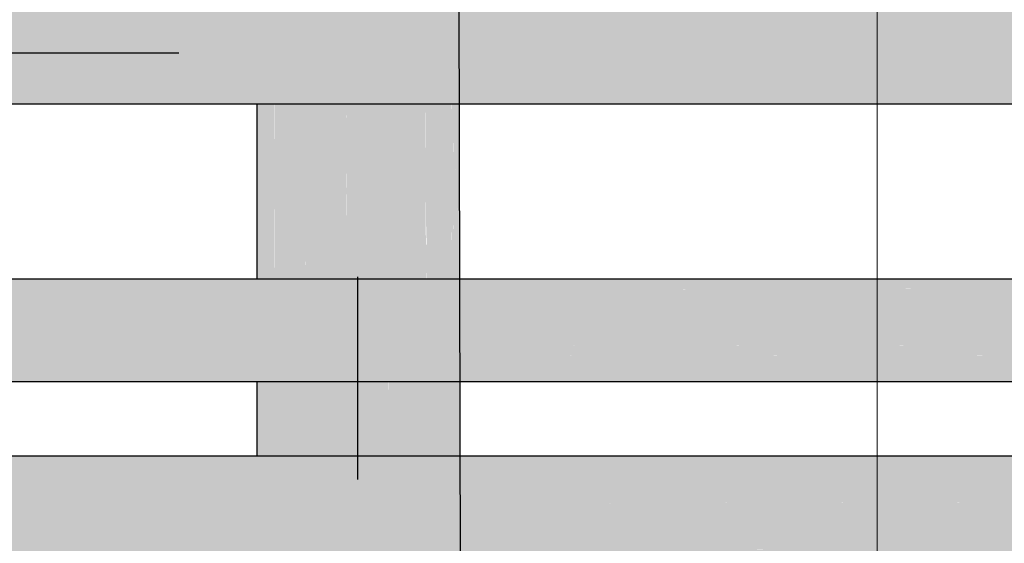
# Model space of a CAD drawing. Header units: millimetres. Extents: x 321 to 585, y -277 to 9.
# Tile 401 of 656: x 511.32 to 513.26, y -200.01 to -198.98. Entities that reach past the tile are written whole.
import ezdxf

# ---------------------------------------------------------------- set-up
doc = ezdxf.new("R2010")
doc.units = ezdxf.units.MM
doc.header["$MEASUREMENT"] = 0
for name, color, linetype, lineweight in [('CV-Condutos', 1, 'Continuous', 25), ('CV-Sentido conduto', 9, 'Continuous', 30), ('IFC-Laje-Contorno', 134, 'Continuous', 5), ('IFC-Viga-Contorno', 66, 'Continuous', 5), ('TQ-Condutos', 3, 'Continuous', 25), ('TQ-Sentido conduto', 9, 'Continuous', 30)]:
    doc.layers.add(name, color=color, linetype=linetype, lineweight=lineweight)

msp = doc.modelspace()

# ---------------------------------------------------------------- hatches: boundary and pattern name
at = {"layer": 'CV-Condutos', "linetype": 'Continuous'}
for points in [[(518.7804, -199.1431), (518.7804, -199.1431), (518.7804, -199.1302), (517.3051, -199.1418), (518.7804, -199.1302), (518.7804, -199.1301), (517.3051, -199.1404), (518.7804, -199.1301), (517.305, -199.1304), (518.7804, -199.1301), (517.305, -199.1301), (518.7804, -199.13), (518.7804, -199.1022), (517.3049, -199.1272), (518.7804, -199.1021), (518.7804, -199.1019), (517.3049, -199.1243), (518.7804, -199.1019), (517.3046, -199.1027), (518.7804, -199.1018), (518.7804, -199.1018), (518.7804, -199.0638), (518.7804, -199.0637), (517.3045, -199.0979), (517.3046, -199.1018), (517.3045, -199.0979), (518.7804, -199.0637), (518.7804, -199.0633), (517.3045, -199.094), (518.7804, -199.0633), (517.304, -199.0645), (518.7804, -199.0633), (518.7804, -199.0633), (518.7804, -199.0217), (518.7804, -199.0216), (517.3039, -199.059), (517.304, -199.0633), (517.3039, -199.059), (518.7804, -199.0216), (518.7804, -199.0212), (517.3039, -199.0548), (518.7804, -199.0212), (517.3034, -199.0224), (518.7804, -199.0212), (518.7804, -199.0211), (518.7804, -198.9831), (518.7804, -198.9831), (517.3033, -199.0172), (517.3034, -199.0212), (517.3033, -199.0172), (518.7804, -198.9831), (518.7804, -198.9827), (517.3033, -199.0134), (518.7804, -198.9827), (517.3029, -198.9838), (518.7804, -198.9826), (517.3028, -198.9826), (518.7804, -198.9826), (518.7804, -198.9548), (517.3028, -198.9798), (518.7804, -198.9547), (518.7804, -198.9544), (517.3028, -198.977), (518.7804, -198.9544), (517.3024, -198.9553), (518.7804, -198.9544), (517.3024, -198.9544), (518.7804, -198.9544), (518.7929, -198.9463), (518.7929, -198.9415), (518.7804, -198.9416), (517.3024, -198.9531), (518.7804, -198.9415), (518.7804, -198.9414), (517.3024, -198.9518), (518.7804, -198.9414), (517.3022, -198.9418), (518.7804, -198.9414), (517.3022, -198.9414), (517.1375, -198.9414), (517.1355, -198.9414), (512.1866, -198.9429), (517.1375, -198.9414), (512.1866, -198.9414), (511.7875, -198.9414), (511.7875, -198.9417), (511.7875, -198.943), (511.7875, -198.9432), (512.1866, -198.9431), (517.1355, -198.9418), (517.1375, -198.9418), (517.1355, -198.9418), (512.1866, -198.9431), (511.7875, -198.9432), (511.7875, -198.943), (511.7875, -198.9417), (511.7875, -198.9414), (507.3986, -198.9414), (507.3986, -198.9443), (511.7875, -198.9482), (511.7875, -198.9491), (512.1866, -198.9486), (517.1353, -198.953), (517.1374, -198.953), (517.1353, -198.953), (512.1866, -198.9537), (517.1374, -198.953), (512.1866, -198.9486), (511.7875, -198.9491), (511.7875, -198.9538), (511.7875, -198.9491), (511.7875, -198.9482), (507.3986, -198.9443), (507.3986, -198.9544), (511.7875, -198.9544), (507.3986, -198.9544), (507.3986, -198.9607), (511.7875, -198.955), (512.1866, -198.9544), (517.1352, -198.9544), (517.1374, -198.9544), (517.1352, -198.9544), (512.1866, -198.9576), (517.1374, -198.9544), (512.1866, -198.9544), (511.7875, -198.955), (507.3986, -198.9607), (511.7875, -198.9579), (511.7875, -198.9583), (512.1866, -198.9581), (517.1352, -198.9554), (517.1374, -198.9554), (517.1352, -198.9554), (512.1866, -198.9581), (511.7875, -198.9583), (511.7875, -198.9579), (507.3986, -198.9607), (511.7875, -198.9692), (511.7875, -198.971), (512.1866, -198.9699), (517.1347, -198.9794), (517.1371, -198.9794), (517.1347, -198.9794), (512.1867, -198.9811), (517.1371, -198.9794), (512.1866, -198.9699), (511.7875, -198.971), (511.7875, -198.9812), (511.7875, -198.971), (511.7875, -198.9692), (507.3986, -198.9607), (507.3986, -198.9826), (511.7875, -198.9826), (511.7875, -198.9834), (512.1867, -198.9826), (517.1346, -198.9826), (517.1371, -198.9826), (517.1346, -198.9826), (512.1867, -198.987), (517.1371, -198.9826), (512.1867, -198.9826), (511.7875, -198.9834), (511.7875, -198.9874), (511.7875, -198.9879), (512.1867, -198.9876), (517.1346, -198.9839), (517.1371, -198.9839), (517.1346, -198.9839), (512.1867, -198.9876), (511.7875, -198.9879), (511.7875, -198.9874), (511.7875, -198.9834), (511.7875, -198.9826), (507.3986, -198.9826), (507.3986, -198.9912), (511.7875, -199.0028), (511.7875, -199.0052), (512.1867, -199.0038), (517.1339, -199.0168), (517.1368, -199.0168), (517.1339, -199.0168), (512.1868, -199.019), (517.1368, -199.0168), (512.1867, -199.0038), (511.7875, -199.0052), (511.7875, -199.0192), (511.7875, -199.0052), (511.7875, -199.0028), (507.3986, -198.9912), (507.3986, -199.0212), (511.7875, -199.0212), (507.3986, -199.0212), (507.3986, -199.0306), (511.7875, -199.0219), (512.1868, -199.0212), (517.1338, -199.0212), (517.1368, -199.0212), (517.1338, -199.0212), (512.1868, -199.0259), (517.1368, -199.0212), (512.1868, -199.0212), (511.7875, -199.0219), (507.3986, -199.0306), (511.7875, -199.0263), (511.7875, -199.0269), (512.1868, -199.0266), (517.1337, -199.0225), (517.1368, -199.0225), (517.1337, -199.0225), (512.1868, -199.0266), (511.7875, -199.0269), (511.7875, -199.0263), (507.3986, -199.0306), (511.7875, -199.0432), (511.7875, -199.0459), (512.1868, -199.0443), (517.1329, -199.0585), (517.1364, -199.0585), (517.1329, -199.0585), (512.1868, -199.061), (517.1364, -199.0585), (512.1868, -199.0443), (511.7875, -199.0459), (511.7875, -199.0612), (511.7875, -199.0459), (511.7875, -199.0432), (507.3986, -199.0306), (507.3986, -199.0633), (511.7875, -199.0633), (511.7875, -199.064), (512.1868, -199.0633), (517.1328, -199.0633), (517.1364, -199.0633), (517.1328, -199.0633), (512.1869, -199.0677), (517.1364, -199.0633), (512.1868, -199.0633), (511.7875, -199.064), (511.7875, -199.068), (511.7875, -199.0686), (512.1869, -199.0683), (517.1328, -199.0646), (517.1364, -199.0646), (517.1328, -199.0646), (512.1869, -199.0683), (511.7875, -199.0686), (511.7875, -199.068), (511.7875, -199.064), (511.7875, -199.0633), (507.3986, -199.0633), (507.3986, -199.0719), (511.7875, -199.0834), (511.7875, -199.0859), (512.1869, -199.0845), (517.1321, -199.0975), (517.1361, -199.0975), (517.1321, -199.0975), (512.1869, -199.0997), (517.1361, -199.0975), (512.1869, -199.0845), (511.7875, -199.0859), (511.7875, -199.0999), (511.7875, -199.0859), (511.7875, -199.0834), (507.3986, -199.0719), (507.3986, -199.1018), (511.7875, -199.1018), (511.7875, -199.1024), (512.1869, -199.1018), (517.132, -199.1018), (517.1361, -199.1018), (517.132, -199.1018), (512.1869, -199.105), (517.1361, -199.1018), (512.1869, -199.1018), (511.7875, -199.1024), (511.7875, -199.1053), (511.7875, -199.1057), (512.1869, -199.1055), (517.132, -199.1028), (517.136, -199.1028), (517.132, -199.1028), (512.1869, -199.1055), (511.7875, -199.1057), (511.7875, -199.1053), (511.7875, -199.1024), (511.7875, -199.1018), (507.3986, -199.1018), (507.3986, -199.1081), (511.7875, -199.1166), (511.7875, -199.1184), (512.187, -199.1173), (517.1314, -199.1269), (517.1358, -199.1269), (517.1314, -199.1269), (512.187, -199.1285), (517.1358, -199.1269), (512.187, -199.1173), (511.7875, -199.1184), (511.7875, -199.1286), (511.7875, -199.1184), (511.7875, -199.1166), (507.3986, -199.1081), (507.3986, -199.1301), (511.7875, -199.1301), (511.7875, -199.1303), (512.187, -199.1301), (517.1314, -199.1301), (517.1358, -199.1301), (517.1314, -199.1301), (512.187, -199.1315), (517.1358, -199.1301), (512.187, -199.1301), (511.7875, -199.1303), (511.7875, -199.1317), (511.7875, -199.1319), (512.187, -199.1317), (517.1313, -199.1305), (517.1358, -199.1305), (517.1313, -199.1305), (512.187, -199.1317), (511.7875, -199.1319), (511.7875, -199.1317), (511.7875, -199.1303), (511.7875, -199.1301), (507.3986, -199.1301), (507.3986, -199.133), (511.7875, -199.1369), (511.7875, -199.1377), (512.187, -199.1372), (517.1311, -199.1416), (517.1357, -199.1416), (517.1311, -199.1416), (512.187, -199.1424), (517.1357, -199.1416), (512.187, -199.1372), (511.7875, -199.1377), (511.7875, -199.1424), (511.7875, -199.1377), (511.7875, -199.1369), (507.3986, -199.133), (507.3986, -199.1431), (511.7875, -199.1431), (512.187, -199.1431), (517.1311, -199.1431), (517.1357, -199.1431), (517.3052, -199.1431)], [(518.8245, -199.6907), (518.8245, -199.6907), (518.8245, -199.6778), (517.3131, -199.6898), (518.8245, -199.6778), (518.8245, -199.6777), (517.3131, -199.6885), (518.8245, -199.6777), (517.3129, -199.6786), (518.8245, -199.6777), (517.3129, -199.6777), (518.8245, -199.6776), (518.8245, -199.6498), (517.3129, -199.6758), (518.8245, -199.6498), (518.8245, -199.6495), (517.3128, -199.6728), (518.8245, -199.6495), (517.3125, -199.6514), (518.8245, -199.6495), (517.3125, -199.6495), (518.8245, -199.6494), (518.8245, -199.6114), (518.8245, -199.6114), (517.3125, -199.647), (518.8245, -199.6114), (518.8245, -199.611), (517.3124, -199.6429), (518.8245, -199.611), (517.312, -199.6136), (518.8245, -199.6109), (517.3119, -199.6109), (518.8245, -199.6109), (518.8245, -199.5693), (518.8245, -199.5692), (517.3119, -199.6082), (518.8245, -199.5692), (518.8245, -199.5688), (517.3118, -199.6038), (518.8245, -199.5688), (517.3114, -199.5717), (518.8245, -199.5688), (517.3113, -199.5688), (518.8245, -199.5687), (518.8245, -199.5307), (518.8245, -199.5307), (517.3113, -199.5663), (518.8245, -199.5307), (518.8245, -199.5303), (517.3112, -199.5622), (518.8245, -199.5303), (517.3108, -199.5329), (518.8245, -199.5303), (517.3108, -199.5303), (518.8245, -199.5302), (518.8245, -199.5024), (517.3107, -199.5284), (518.8245, -199.5023), (518.8245, -199.5021), (517.3107, -199.5255), (518.8245, -199.5021), (517.3104, -199.504), (518.8245, -199.502), (517.3104, -199.502), (518.8245, -199.502), (518.8245, -199.4892), (517.3103, -199.5012), (518.8245, -199.4891), (518.8245, -199.489), (517.3103, -199.4998), (518.8245, -199.489), (517.3102, -199.4899), (518.8245, -199.489), (517.3102, -199.489), (517.1326, -199.489), (517.1234, -199.489), (517.1234, -199.4899), (517.1234, -199.49), (517.1326, -199.49), (517.1234, -199.49), (517.1232, -199.4995), (517.1234, -199.49), (517.1234, -199.4899), (517.1234, -199.489), (517.1216, -199.489), (517.1216, -199.49), (517.1216, -199.489), (512.1878, -199.4924), (512.1878, -199.4929), (512.1878, -199.4924), (517.1326, -199.489), (512.1878, -199.489), (511.7875, -199.4927), (511.7875, -199.4931), (511.7875, -199.4927), (512.1878, -199.489), (511.7875, -199.489), (511.7875, -199.4896), (511.7875, -199.489), (507.3986, -199.489), (507.3986, -199.4957), (511.7875, -199.4981), (511.7875, -199.4987), (512.1878, -199.4984), (517.1216, -199.5011), (517.1231, -199.5011), (517.1325, -199.5011), (517.1231, -199.5011), (517.1231, -199.5019), (517.1231, -199.5011), (517.1216, -199.5011), (512.1878, -199.5016), (517.1325, -199.5011), (512.1878, -199.4984), (511.7875, -199.4987), (511.7875, -199.5016), (511.7875, -199.4987), (511.7875, -199.4981), (507.3986, -199.4957), (507.3986, -199.502), (511.7875, -199.502), (511.7875, -199.5032), (512.1878, -199.502), (517.1216, -199.502), (517.1231, -199.502), (517.1325, -199.502), (517.1231, -199.502), (517.1231, -199.5039), (517.1231, -199.502), (517.1216, -199.5021), (512.1878, -199.5094), (517.1325, -199.502), (512.1878, -199.502), (511.7875, -199.5032), (511.7875, -199.51), (511.7875, -199.511), (512.1878, -199.5105), (517.1216, -199.5042), (517.1231, -199.5042), (517.1325, -199.5042), (517.1231, -199.5042), (517.1226, -199.5261), (517.1231, -199.5042), (517.1216, -199.5042), (512.1878, -199.5105), (511.7875, -199.511), (511.7875, -199.51), (511.7875, -199.5032), (511.7875, -199.502), (507.3986, -199.502), (507.3986, -199.5166), (511.7875, -199.5218), (511.7875, -199.523), (512.1878, -199.5223), (517.1216, -199.5282), (517.1225, -199.5282), (517.1323, -199.5282), (517.1225, -199.5282), (517.1225, -199.5301), (517.1225, -199.5282), (517.1216, -199.5282), (512.1878, -199.5292), (517.1323, -199.5282), (512.1878, -199.5223), (511.7875, -199.523), (511.7875, -199.5293), (511.7875, -199.5303), (512.1878, -199.5303), (517.1216, -199.5303), (517.1225, -199.5303), (517.1323, -199.5303), (517.1225, -199.5303), (517.1224, -199.533), (517.1225, -199.5303), (517.1216, -199.5303), (512.1879, -199.5403), (512.1879, -199.5418), (517.1216, -199.5332), (512.1879, -199.5418), (512.1879, -199.5579), (517.1216, -199.566), (517.1217, -199.5657), (517.1224, -199.5332), (517.1217, -199.5657), (517.1322, -199.5332), (517.1216, -199.566), (517.1319, -199.566), (517.1216, -199.566), (512.1879, -199.5674), (517.1319, -199.566), (512.1879, -199.5579), (512.1879, -199.5418), (512.1879, -199.5403), (511.7875, -199.5425), (511.7875, -199.5573), (511.7875, -199.5588), (511.7875, -199.5675), (511.7875, -199.5588), (511.7875, -199.5573), (511.7875, -199.5425), (512.1879, -199.5403), (517.1323, -199.5303), (512.1878, -199.5303), (511.7875, -199.5412), (512.1878, -199.5303), (511.7875, -199.5303), (511.7875, -199.5319), (511.7875, -199.5303), (511.7875, -199.5293), (511.7875, -199.523), (511.7875, -199.5218), (507.3986, -199.5166), (507.3986, -199.5303), (507.3986, -199.5501), (507.3986, -199.5688), (511.7875, -199.5688), (507.3986, -199.5688), (507.3986, -199.5905), (511.7875, -199.5807), (511.7875, -199.5706), (511.7875, -199.5807), (512.1879, -199.5798), (517.1319, -199.5688), (512.1879, -199.5688), (517.1216, -199.5688), (517.1319, -199.5688), (517.1216, -199.5688), (517.1216, -199.572), (517.1319, -199.572), (517.1216, -199.572), (512.1879, -199.5814), (517.1216, -199.572), (517.1216, -199.5694), (517.1216, -199.5688), (512.1879, -199.5798), (512.1879, -199.5801), (511.7875, -199.581), (511.7875, -199.5822), (511.7875, -199.581), (507.3986, -199.5905), (511.7875, -199.5983), (507.3986, -199.5905), (507.3986, -199.6109), (511.7875, -199.6096), (511.7875, -199.6), (511.7875, -199.6096), (512.188, -199.599), (517.1216, -199.6079), (517.1316, -199.6079), (517.1216, -199.6079), (517.1208, -199.6079), (512.188, -199.6094), (517.1316, -199.6079), (512.188, -199.599), (511.7875, -199.6096), (507.3986, -199.6109), (511.7875, -199.6109), (507.3986, -199.6109), (507.3986, -199.6308), (511.7875, -199.6126), (512.188, -199.6109), (517.1207, -199.6109), (517.1216, -199.6109), (517.1315, -199.6109), (517.1216, -199.611), (517.1207, -199.611), (512.188, -199.621), (517.1315, -199.6109), (512.188, -199.6109), (511.7875, -199.6126), (507.3986, -199.6308), (511.7875, -199.6218), (511.7875, -199.6232), (512.188, -199.6225), (517.1206, -199.6139), (517.1216, -199.6139), (517.1315, -199.6139), (517.1216, -199.6139), (517.1206, -199.6139), (512.188, -199.6225), (511.7875, -199.6232), (511.7875, -199.6218), (507.3986, -199.6308), (511.7875, -199.6379), (511.7875, -199.6395), (512.1881, -199.6386), (517.1199, -199.6466), (517.1216, -199.6466), (517.1312, -199.6467), (517.1216, -199.6467), (517.1199, -199.6467), (512.1881, -199.6481), (517.1312, -199.6467), (512.1881, -199.6386), (511.7875, -199.6395), (511.7875, -199.6482), (511.7875, -199.6395), (511.7875, -199.6379), (507.3986, -199.6308), (507.3986, -199.6495), (511.7875, -199.6495), (511.7875, -199.6507), (512.1881, -199.6495), (517.1199, -199.6495), (517.1216, -199.6495), (517.1312, -199.6495), (517.1216, -199.6495), (517.1199, -199.6495), (512.1881, -199.6568), (517.1312, -199.6495), (512.1881, -199.6495), (511.7875, -199.6507), (511.7875, -199.6574), (511.7875, -199.6584), (512.1881, -199.6579), (517.1198, -199.6516), (517.1216, -199.6516), (517.1312, -199.6516), (517.1216, -199.6516), (517.1198, -199.6516), (512.1881, -199.6579), (511.7875, -199.6584), (511.7875, -199.6574), (511.7875, -199.6507), (511.7875, -199.6495), (507.3986, -199.6495), (507.3986, -199.664), (511.7875, -199.6692), (511.7875, -199.6704), (512.1881, -199.6697), (517.1193, -199.6756), (517.1216, -199.6756), (517.131, -199.6756), (517.1216, -199.6756), (517.1193, -199.6756), (512.1881, -199.6767), (517.131, -199.6756), (512.1881, -199.6697), (511.7875, -199.6704), (511.7875, -199.6767), (511.7875, -199.6704), (511.7875, -199.6692), (507.3986, -199.664), (507.3986, -199.6777), (511.7875, -199.6777), (507.3986, -199.6777), (507.3986, -199.6844), (511.7875, -199.6782), (512.1882, -199.6777), (517.1192, -199.6777), (517.1216, -199.6777), (517.1309, -199.6777), (517.1216, -199.6777), (517.1192, -199.6777), (512.1882, -199.6811), (517.1309, -199.6777), (512.1882, -199.6777), (511.7875, -199.6782), (507.3986, -199.6844), (511.7875, -199.6813), (511.7875, -199.6818), (512.1882, -199.6816), (517.1192, -199.6787), (517.1216, -199.6787), (517.1309, -199.6787), (517.1216, -199.6787), (517.1192, -199.6787), (512.1882, -199.6816), (511.7875, -199.6818), (511.7875, -199.6813), (507.3986, -199.6844), (511.7875, -199.6868), (511.7875, -199.6873), (512.1882, -199.687), (517.119, -199.6897), (517.1216, -199.6897), (517.1308, -199.6897), (517.1216, -199.6897), (517.119, -199.6897), (512.1882, -199.6902), (517.1308, -199.6897), (512.1882, -199.687), (511.7875, -199.6873), (511.7875, -199.6903), (511.7875, -199.6873), (511.7875, -199.6868), (507.3986, -199.6844), (507.3986, -199.6907), (511.7875, -199.6907), (512.1882, -199.6907), (517.1189, -199.6907), (517.1216, -199.6907), (517.1308, -199.6907), (517.3131, -199.6907)], [(507.3986, -199.5905), (511.7875, -199.581), (512.1879, -199.5801), (512.1879, -199.5798), (511.7875, -199.5807)], [(511.7875, -199.8379), (507.3986, -199.8379), (507.3986, -199.8465), (511.7875, -199.8426), (511.7875, -199.8386), (511.7875, -199.8426), (512.1885, -199.8422), (517.1295, -199.8379), (512.1885, -199.8379)], [(511.7875, -200.0369), (512.1889, -200.0371), (517.1112, -200.039), (517.1216, -200.039), (517.1277, -200.0391), (517.1216, -200.0391), (517.1112, -200.0391), (512.1889, -200.0393), (512.1889, -200.0395), (512.1889, -200.0395), (517.1112, -200.0395), (517.1216, -200.0395), (517.1277, -200.0395), (517.3148, -200.0395), (517.3181, -200.0395), (518.3158, -200.0395), (518.3158, -200.0395), (517.3181, -200.0391), (517.3148, -200.0391), (517.3181, -200.0391), (518.3153, -200.0268), (518.3155, -200.0267), (518.3153, -200.0267), (517.3181, -200.0371), (517.3148, -200.0371), (517.3181, -200.0371), (518.3153, -200.0267), (518.3154, -200.0265), (518.3153, -200.0265), (517.318, -200.0273), (517.3148, -200.0273), (517.318, -200.0273), (518.3154, -200.0265), (517.318, -200.0265), (518.3154, -200.0265), (517.3179, -200.0256), (517.3148, -200.0265), (517.1278, -200.0275), (517.3148, -200.0265), (517.3179, -200.0256), (517.3148, -200.0256), (517.3179, -200.0255), (518.315, -199.9988), (518.3151, -199.9988), (518.315, -199.9988), (517.3179, -200.0212), (518.315, -199.9988), (518.3151, -199.9988), (518.3151, -199.9983), (518.3149, -199.9983), (517.3176, -200), (517.3147, -200.0213), (517.3176, -200), (518.3151, -199.9983), (517.3175, -199.9983), (518.3151, -199.9983), (517.3175, -199.9971), (517.3146, -199.9971), (517.3146, -199.9983), (517.3147, -200), (517.3146, -199.9983), (517.3146, -199.9971), (517.3175, -199.997), (518.3147, -199.9605), (518.3148, -199.9604), (518.3147, -199.9604), (517.3174, -199.9911), (518.3147, -199.9604), (518.3148, -199.9604), (518.3148, -199.9598), (518.3147, -199.9598), (517.317, -199.9621), (517.3146, -199.9911), (517.317, -199.9621), (518.3149, -199.9598), (518.3149, -199.9598), (517.317, -199.9598), (518.3149, -199.9597), (517.317, -199.9584), (517.3145, -199.9584), (517.3145, -199.9598), (517.3145, -199.9622), (517.3145, -199.9598), (517.3145, -199.9584), (517.317, -199.9583), (518.3148, -199.9183), (517.3169, -199.9519), (518.3148, -199.9177), (518.3148, -199.9176), (517.3164, -199.9202), (517.3145, -199.9519), (517.3164, -199.9202), (518.3148, -199.9176), (517.3164, -199.9176), (518.3148, -199.9176), (517.3164, -199.9164), (517.3143, -199.9164), (517.3143, -199.9176), (517.3143, -199.9202), (517.3143, -199.9176), (517.3143, -199.9164), (517.3164, -199.9163), (518.315, -199.8797), (517.3163, -199.9104), (518.315, -199.8791), (518.315, -199.8791), (517.3159, -199.8815), (517.3143, -199.9105), (517.3159, -199.8815), (518.315, -199.8791), (517.3158, -199.8791), (518.315, -199.8791), (517.3158, -199.8782), (517.3141, -199.8782), (517.3141, -199.8791), (517.3142, -199.8815), (517.3141, -199.8791), (517.3141, -199.8782), (517.3158, -199.8782), (518.3154, -199.8513), (517.3157, -199.8738), (518.3154, -199.8509), (517.3154, -199.8526), (517.3141, -199.8739), (517.3154, -199.8526), (518.3154, -199.8509), (517.3154, -199.8509), (518.3154, -199.8509), (517.3154, -199.8505), (517.314, -199.8505), (517.314, -199.8509), (517.314, -199.8526), (517.314, -199.8509), (517.314, -199.8505), (517.314, -199.8485), (517.314, -199.8505), (517.3154, -199.8505), (518.3156, -199.8381), (517.3154, -199.8485), (518.3157, -199.8379), (517.3152, -199.8387), (518.3157, -199.8379), (517.3152, -199.8379), (517.314, -199.8379), (517.314, -199.8387), (517.314, -199.8379), (517.1295, -199.8379), (517.1216, -199.8379), (517.1157, -199.8379), (512.1885, -199.8422), (512.1885, -199.8427), (517.1157, -199.8388), (517.1216, -199.8388), (517.1295, -199.8388), (517.1216, -199.8388), (517.1157, -199.8388), (512.1885, -199.8427), (511.7875, -199.843), (507.3986, -199.8465), (511.7875, -199.8483), (507.3986, -199.8465), (507.3986, -199.8509), (511.7875, -199.8486), (511.7875, -199.8507), (512.1885, -199.8506), (517.1294, -199.8504), (512.1885, -199.8484), (517.1154, -199.8504), (517.1216, -199.8504), (517.1294, -199.8504), (517.1216, -199.8504), (517.1154, -199.8504), (512.1885, -199.8506), (512.1885, -199.8509), (517.1154, -199.8509), (517.1216, -199.8509), (517.1294, -199.8509), (517.1216, -199.8509), (517.1154, -199.8509), (512.1885, -199.8604), (517.1294, -199.8509), (512.1885, -199.8509), (511.7875, -199.8509), (511.7875, -199.8524), (511.7875, -199.8612), (511.7875, -199.8621), (512.1885, -199.8614), (517.1154, -199.853), (517.1216, -199.853), (517.1294, -199.8529), (517.1216, -199.853), (517.1154, -199.853), (512.1885, -199.8614), (511.7875, -199.8621), (511.7875, -199.8612), (511.7875, -199.8524), (511.7875, -199.8509), (512.1885, -199.8509), (512.1885, -199.8506), (511.7875, -199.8507), (511.7875, -199.8486), (507.3986, -199.8509), (507.3986, -199.8696), (511.7875, -199.8734), (511.7875, -199.8742), (512.1886, -199.8738), (517.1148, -199.878), (517.1216, -199.878), (517.1292, -199.878), (517.1216, -199.878), (517.1148, -199.878), (512.1886, -199.8786), (517.1292, -199.878), (512.1886, -199.8738), (511.7875, -199.8742), (511.7875, -199.8786), (511.7875, -199.8742), (511.7875, -199.8734), (507.3986, -199.8696), (507.3986, -199.8791), (511.7875, -199.8791), (511.7875, -199.8812), (512.1886, -199.8791), (517.1148, -199.8791), (517.1216, -199.8791), (517.1292, -199.8791), (517.1216, -199.8791), (517.1148, -199.8791), (512.1886, -199.8921), (517.1292, -199.8791), (512.1886, -199.8791), (511.7875, -199.8812), (511.7875, -199.8931), (511.7875, -199.8944), (512.1886, -199.8935), (517.1147, -199.8819), (517.1216, -199.8819), (517.1291, -199.8819), (517.1216, -199.8819), (517.1147, -199.8819), (512.1886, -199.8935), (511.7875, -199.8944), (511.7875, -199.8931), (511.7875, -199.8812), (511.7875, -199.8791), (507.3986, -199.8791), (507.3986, -199.9047), (511.7875, -199.9099), (511.7875, -199.9109), (512.1886, -199.9103), (517.114, -199.9162), (517.1216, -199.9162), (517.1288, -199.9162), (517.1216, -199.9162), (517.114, -199.9162), (512.1887, -199.9169), (517.1288, -199.9162), (512.1886, -199.9103), (511.7875, -199.9109), (511.7875, -199.917), (511.7875, -199.9109), (511.7875, -199.9099), (507.3986, -199.9047), (507.3986, -199.9176), (511.7875, -199.9176), (511.7875, -199.92), (512.1887, -199.9176), (517.1139, -199.9176), (517.1216, -199.9176), (517.1288, -199.9176), (517.1216, -199.9176), (517.1139, -199.9177), (512.1887, -199.9318), (517.1288, -199.9176), (512.1887, -199.9176), (511.7875, -199.92), (511.7875, -199.933), (511.7875, -199.9344), (512.1887, -199.9333), (517.1139, -199.9207), (517.1216, -199.9207), (517.1288, -199.9207), (517.1216, -199.9207), (517.1139, -199.9207), (512.1887, -199.9333), (511.7875, -199.9344), (511.7875, -199.933), (511.7875, -199.92), (511.7875, -199.9176), (507.3986, -199.9176), (507.3986, -199.9456), (511.7875, -199.9513), (507.3986, -199.9456), (507.3986, -199.9598), (511.7875, -199.9525), (512.1887, -199.9518), (517.113, -199.9582), (517.1216, -199.9582), (517.1285, -199.9582), (517.1216, -199.9582), (517.113, -199.9582), (512.1887, -199.959), (517.1285, -199.9582), (512.1887, -199.9518), (511.7875, -199.9525), (507.3986, -199.9598), (511.7875, -199.9591), (507.3986, -199.9598), (511.7875, -199.9598), (511.7875, -199.9619), (512.1888, -199.9598), (517.113, -199.9598), (517.1216, -199.9598), (517.1284, -199.9598), (517.1216, -199.9598), (517.113, -199.9598), (512.1888, -199.9727), (517.1284, -199.9598), (512.1888, -199.9598), (511.7875, -199.9619), (511.7875, -199.9738), (511.7875, -199.9751), (512.1888, -199.9741), (517.1129, -199.9626), (517.1216, -199.9626), (517.1284, -199.9626), (517.1216, -199.9626), (517.1129, -199.9626), (512.1888, -199.9741), (511.7875, -199.9751), (511.7875, -199.9738), (511.7875, -199.9619), (511.7875, -199.9598), (507.3986, -199.9598), (507.3986, -199.9853), (511.7875, -199.9905), (511.7875, -199.9916), (512.1888, -199.991), (517.1122, -199.9969), (517.1216, -199.9969), (517.1281, -199.9969), (517.1216, -199.9969), (517.1122, -199.9969), (512.1888, -199.9976), (517.1281, -199.9969), (512.1888, -199.991), (511.7875, -199.9916), (511.7875, -199.9977), (511.7875, -199.9916), (511.7875, -199.9905), (507.3986, -199.9853), (507.3986, -199.9983), (511.7875, -199.9983), (511.7875, -199.9999), (512.1888, -199.9983), (517.1121, -199.9983), (517.1216, -199.9983), (517.1281, -199.9983), (517.1216, -199.9983), (517.1121, -199.9983), (512.1889, -200.0078), (517.1281, -199.9983), (512.1888, -199.9983), (511.7875, -199.9999), (511.7875, -200.0086), (511.7875, -200.0095), (512.1889, -200.0088), (517.1121, -200.0004), (517.1216, -200.0004), (517.1281, -200.0004), (517.1216, -200.0004), (517.1121, -200.0004), (512.1889, -200.0088), (511.7875, -200.0095), (511.7875, -200.0086), (511.7875, -199.9999), (511.7875, -199.9983), (507.3986, -199.9983), (507.3986, -200.017), (511.7875, -200.0208), (507.3986, -200.017), (507.3986, -200.0265), (507.3986, -200.0352), (511.7875, -200.0313), (511.7875, -200.0272), (511.7875, -200.0313), (512.1889, -200.0309), (517.1278, -200.0265), (512.1889, -200.0265), (511.7875, -200.0265), (512.1889, -200.0265), (512.1889, -200.026), (511.7875, -200.026), (511.7875, -200.0216), (511.7875, -200.026), (512.1889, -200.026), (517.1279, -200.0255), (512.1889, -200.0212), (517.1115, -200.0254), (517.1216, -200.0255), (517.1279, -200.0255), (517.1216, -200.0255), (517.1115, -200.0255), (512.1889, -200.026), (512.1889, -200.0265), (517.1115, -200.0265), (517.1216, -200.0265), (517.1278, -200.0265), (517.1216, -200.0275), (517.1278, -200.0265), (517.1216, -200.0265), (517.1115, -200.0275), (517.1216, -200.0265), (517.1115, -200.0265), (512.1889, -200.0309), (512.1889, -200.0314), (511.7875, -200.0317), (507.3986, -200.0352), (507.3986, -200.0395), (511.7875, -200.0395), (512.1889, -200.0395), (512.1889, -200.0393), (511.7875, -200.0393), (511.7875, -200.0373), (511.7875, -200.0393), (512.1889, -200.0393), (517.1277, -200.0391), (512.1889, -200.0371)], [(507.3986, -199.8465), (511.7875, -199.843), (512.1885, -199.8427), (512.1885, -199.8422), (511.7875, -199.8426)]]:
    msp.add_hatch(color=11, dxfattribs=at).paths.add_polyline_path(points)
at = {"layer": 'CV-Sentido conduto', "linetype": 'Continuous'}
msp.add_hatch(color=7, dxfattribs=at).paths.add_polyline_path([(511.6335, -199.0422), (511.392, -198.9775), (511.392, -199.107)])
at = {"layer": 'TQ-Condutos', "linetype": 'Continuous'}
for points in [[(512.1719, -201.3526), (512.186, -198.671), (512.1846, -198.0153)], [(512.1755, -201.1371), (512.1895, -200.2944), (512.186, -198.671)], [(511.7881, -199.1431), (511.7875, -199.1431), (511.7875, -199.489), (511.7891, -199.489), (511.7892, -199.489), (511.7895, -199.489), (511.7954, -199.489), (511.7959, -199.489), (511.7971, -199.489), (511.7946, -199.1431), (511.7918, -199.1431), (511.7914, -199.1431), (511.7912, -199.1431), (511.789, -199.1431), (511.7882, -199.1431), (511.7881, -199.1431)], [(511.7954, -199.1431), (511.7946, -199.1431), (511.7971, -199.489), (511.7993, -199.489), (511.7995, -199.489), (511.7999, -199.489), (511.7967, -199.1431), (511.7957, -199.1431), (511.7955, -199.1431)], [(511.7975, -199.1431), (511.7967, -199.1431), (511.7999, -199.489), (511.802, -199.489), (511.8067, -199.489), (511.8155, -199.489), (511.8163, -199.489), (511.8181, -199.489), (511.8205, -199.489), (511.8207, -199.489), (511.8212, -199.489), (511.8214, -199.489), (511.8211, -199.1431), (511.8211, -199.1431), (511.8199, -199.1431), (511.8197, -199.1431), (511.8196, -199.1431), (511.8187, -199.1431), (511.8145, -199.1431), (511.8138, -199.1431), (511.8135, -199.1431), (511.8103, -199.1431), (511.7992, -199.1431)], [(511.8211, -199.1431), (511.8215, -199.489), (511.8215, -199.489)], [(511.8215, -199.489), (511.8216, -199.489), (511.8213, -199.1431), (511.8212, -199.1431)], [(511.8216, -199.489), (511.8217, -199.489), (511.8213, -199.1431), (511.8213, -199.1431)], [(511.8214, -199.1431), (511.8214, -199.1431), (511.8217, -199.489), (511.8219, -199.489), (511.8247, -199.489), (511.825, -199.489), (511.8255, -199.489), (511.8362, -199.489), (511.8372, -199.489), (511.8394, -199.489), (511.8433, -199.489), (511.8437, -199.489), (511.8445, -199.489), (511.8483, -199.489), (511.8569, -199.489), (511.8773, -199.489), (511.8792, -199.489), (511.8835, -199.489), (511.8837, -199.489), (511.8833, -199.1431), (511.8832, -199.1431), (511.8732, -199.1431), (511.8716, -199.1431), (511.8709, -199.1431), (511.8634, -199.1431), (511.8433, -199.1431), (511.8401, -199.1431), (511.8387, -199.1431), (511.8368, -199.1431), (511.8365, -199.1431), (511.8364, -199.1431), (511.8349, -199.1431), (511.8297, -199.1431), (511.8289, -199.1431), (511.8285, -199.1431), (511.8246, -199.1431), (511.8232, -199.1431), (511.823, -199.1431), (511.8229, -199.1431), (511.8219, -199.1431)], [(511.8833, -199.1431), (511.8837, -199.489), (511.8838, -199.489)], [(511.8838, -199.489), (511.8839, -199.489), (511.8834, -199.1431), (511.8833, -199.1431)], [(511.8836, -199.1431), (511.8835, -199.1431), (511.884, -199.489), (511.8842, -199.489), (511.8843, -199.489), (511.8841, -199.1431), (511.8841, -199.1431)], [(511.8839, -199.489), (511.884, -199.489), (511.8835, -199.1431), (511.8835, -199.1431)], [(511.8844, -199.489), (511.8845, -199.489), (511.8842, -199.1431), (511.8842, -199.1431)], [(511.8843, -199.1431), (511.8845, -199.489), (511.8845, -199.489)], [(511.8844, -199.1431), (511.8843, -199.1431), (511.8845, -199.489), (511.8847, -199.489)], [(511.8847, -199.489), (511.8883, -199.489), (511.8886, -199.489), (511.8894, -199.489), (511.903, -199.489), (511.9043, -199.489), (511.9071, -199.489), (511.9121, -199.489), (511.9126, -199.489), (511.9136, -199.489), (511.9185, -199.489), (511.9295, -199.489), (511.9555, -199.489), (511.9579, -199.489), (511.9633, -199.489), (511.9634, -199.489), (511.963, -199.1431), (511.9503, -199.1431), (511.9483, -199.1431), (511.9474, -199.1431), (511.9378, -199.1431), (511.9121, -199.1431), (511.908, -199.1431), (511.9062, -199.1431), (511.9038, -199.1431), (511.9034, -199.1431), (511.9032, -199.1431), (511.9014, -199.1431), (511.8947, -199.1431), (511.8937, -199.1431), (511.8932, -199.1431), (511.8882, -199.1431), (511.8864, -199.1431), (511.8861, -199.1431), (511.886, -199.1431), (511.8847, -199.1431), (511.8844, -199.1431)], [(511.9634, -199.489), (511.9637, -199.489), (511.9632, -199.1431), (511.9631, -199.1431), (511.963, -199.1431)], [(511.9632, -199.1431), (511.9638, -199.489), (511.9638, -199.489)], [(511.9638, -199.489), (511.9639, -199.489), (511.9634, -199.1431), (511.9634, -199.1431), (511.9632, -199.1431)], [(511.964, -199.489), (511.9641, -199.489), (511.9643, -199.489), (511.9644, -199.489), (511.9642, -199.1431), (511.9636, -199.1431), (511.9635, -199.1431), (511.9635, -199.1431), (511.9634, -199.1431)], [(511.9643, -199.1431), (511.9643, -199.1431), (511.9644, -199.489), (511.9646, -199.489)], [(511.9644, -199.1431), (511.9646, -199.489), (511.9647, -199.489)], [(511.9647, -199.489), (511.9648, -199.489), (511.9645, -199.1431), (511.9644, -199.1431)], [(511.9645, -199.1431), (511.9648, -199.489), (511.9649, -199.489)], [(511.9646, -199.1431), (511.9646, -199.1431), (511.9649, -199.489), (511.965, -199.489)], [(512.047, -199.1431), (512.0469, -199.1431), (512.0336, -199.1431), (512.0316, -199.1431), (512.0306, -199.1431), (512.0206, -199.1431), (511.9937, -199.1431), (511.9894, -199.1431), (511.9876, -199.1431), (511.985, -199.1431), (511.9846, -199.1431), (511.9844, -199.1431), (511.9825, -199.1431), (511.9755, -199.1431), (511.9744, -199.1431), (511.9739, -199.1431), (511.9687, -199.1431), (511.9668, -199.1431), (511.9665, -199.1431), (511.9664, -199.1431), (511.965, -199.1431), (511.9646, -199.1431), (511.965, -199.489), (511.9688, -199.489), (511.9692, -199.489), (511.97, -199.489), (511.9842, -199.489), (511.9855, -199.489), (511.9885, -199.489), (511.9937, -199.489), (511.9942, -199.489), (511.9953, -199.489), (512.0004, -199.489), (512.0119, -199.489), (512.0391, -199.489), (512.0416, -199.489), (512.0473, -199.489), (512.0474, -199.489)], [(512.0473, -199.1431), (512.0471, -199.1431), (512.047, -199.1431), (512.0474, -199.489), (512.048, -199.489), (512.048, -199.489)], [(512.0473, -199.1431), (512.0473, -199.1431), (512.048, -199.489), (512.0482, -199.489)], [(512.0477, -199.1431), (512.0476, -199.1431), (512.0473, -199.1431), (512.0482, -199.489), (512.0484, -199.489)], [(512.0477, -199.1431), (512.0484, -199.489), (512.0484, -199.489)], [(512.1204, -199.1431), (512.1088, -199.1431), (512.107, -199.1431), (512.1062, -199.1431), (512.0975, -199.1431), (512.074, -199.1431), (512.0703, -199.1431), (512.0687, -199.1431), (512.0665, -199.1431), (512.0661, -199.1431), (512.0659, -199.1431), (512.0643, -199.1431), (512.0582, -199.1431), (512.0572, -199.1431), (512.0568, -199.1431), (512.0522, -199.1431), (512.0506, -199.1431), (512.0504, -199.1431), (512.0503, -199.1431), (512.0491, -199.1431), (512.048, -199.1431), (512.0479, -199.1431), (512.0478, -199.1431), (512.0477, -199.1431), (512.0484, -199.489), (512.0486, -199.489), (512.0491, -199.489), (512.0524, -199.489), (512.0527, -199.489), (512.0533, -199.489), (512.0658, -199.489), (512.0669, -199.489), (512.0695, -199.489), (512.0741, -199.489), (512.0745, -199.489), (512.0754, -199.489), (512.0799, -199.489), (512.0899, -199.489), (512.1135, -199.489), (512.1157, -199.489), (512.1207, -199.489), (512.1207, -199.489)], [(512.1205, -199.1431), (512.1204, -199.1431), (512.1208, -199.489), (512.121, -199.489)], [(512.1206, -199.1431), (512.1211, -199.489), (512.1211, -199.489)], [(512.1211, -199.489), (512.1212, -199.489), (512.1207, -199.1431), (512.1206, -199.1431)], [(512.1213, -199.489), (512.1214, -199.489), (512.1208, -199.1431), (512.1208, -199.1431)], [(512.1216, -199.489), (512.1217, -199.489), (512.1215, -199.1431), (512.1209, -199.1431), (512.1209, -199.1431), (512.1214, -199.489)], [(512.1216, -199.1431), (512.1215, -199.1431), (512.1217, -199.489), (512.1219, -199.489)], [(512.1219, -199.489), (512.122, -199.489), (512.1217, -199.1431), (512.1216, -199.1431)], [(512.1218, -199.1431), (512.122, -199.489), (512.1221, -199.489)], [(512.1219, -199.1431), (512.1218, -199.1431), (512.1221, -199.489), (512.1222, -199.489)], [(512.1706, -199.1431), (512.1628, -199.1431), (512.1616, -199.1431), (512.161, -199.1431), (512.1551, -199.1431), (512.1392, -199.1431), (512.1367, -199.1431), (512.1356, -199.1431), (512.134, -199.1431), (512.1338, -199.1431), (512.1337, -199.1431), (512.1326, -199.1431), (512.1284, -199.1431), (512.1278, -199.1431), (512.1275, -199.1431), (512.1244, -199.1431), (512.1233, -199.1431), (512.1231, -199.1431), (512.1231, -199.1431), (512.1222, -199.1431), (512.1219, -199.1431), (512.1222, -199.489), (512.1245, -199.489), (512.1247, -199.489), (512.1251, -199.489), (512.1336, -199.489), (512.1344, -199.489), (512.1361, -199.489), (512.1392, -199.489), (512.1395, -199.489), (512.1401, -199.489), (512.1432, -199.489), (512.15, -199.489), (512.166, -199.489), (512.1675, -199.489), (512.1708, -199.489), (512.1709, -199.489)], [(512.1708, -199.1431), (512.1707, -199.1431), (512.1707, -199.1431), (512.1709, -199.489), (512.1713, -199.489)], [(512.1708, -199.1431), (512.1713, -199.489), (512.1714, -199.489)], [(512.1711, -199.1431), (512.171, -199.1431), (512.1709, -199.1431), (512.1714, -199.489), (512.1715, -199.489)], [(512.1721, -199.1431), (512.1719, -199.1431), (512.1713, -199.1431), (512.1712, -199.1431), (512.1711, -199.1431), (512.1711, -199.1431), (512.1715, -199.489), (512.1716, -199.489), (512.1719, -199.489), (512.1725, -199.489), (512.1725, -199.489)], [(512.1722, -199.1431), (512.1721, -199.1431), (512.1725, -199.489), (512.1726, -199.489)], [(512.1748, -199.1431), (512.1745, -199.1431), (512.1735, -199.1431), (512.1733, -199.1431), (512.1732, -199.1431), (512.1724, -199.1431), (512.1722, -199.1431), (512.1726, -199.489), (512.1748, -199.489), (512.175, -199.489), (512.1755, -199.489), (512.1762, -199.489), (512.1763, -199.489)], [(512.1749, -199.1431), (512.1763, -199.489), (512.1765, -199.489), (512.1749, -199.1431)], [(512.179, -199.489), (512.1803, -199.1431), (512.1762, -199.1431), (512.1756, -199.1431), (512.1753, -199.1431), (512.1749, -199.1431), (512.1765, -199.489), (512.1773, -199.489)], [(512.1838, -199.1431), (512.1837, -199.1431), (512.1835, -199.1431), (512.1817, -199.489), (512.1823, -199.489), (512.1824, -199.489), (512.1825, -199.489)], [(512.1825, -199.489), (512.184, -199.1431), (512.1838, -199.1431)], [(511.7875, -199.6907), (511.7875, -199.8379), (511.79, -199.8379), (511.7996, -199.8379), (511.8031, -199.8379), (511.8175, -199.8379), (511.8214, -199.8379), (511.8217, -199.8379), (511.8216, -199.6907), (511.8213, -199.6907), (511.821, -199.6907), (511.8177, -199.6907), (511.8166, -199.6907), (511.8046, -199.6907), (511.8017, -199.6907), (511.8015, -199.6907), (511.7985, -199.6907), (511.7978, -199.6907), (511.7898, -199.6907), (511.7896, -199.6907)], [(511.8217, -199.6907), (511.8216, -199.6907), (511.8217, -199.8379), (511.8219, -199.8379)], [(511.8219, -199.8379), (511.8265, -199.8379), (511.8439, -199.8379), (511.8504, -199.8379), (511.8837, -199.8379), (511.8836, -199.6907), (511.881, -199.6907), (511.8531, -199.6907), (511.8479, -199.6907), (511.8474, -199.6907), (511.842, -199.6907), (511.8407, -199.6907), (511.8261, -199.6907), (511.8257, -199.6907), (511.8219, -199.6907), (511.8218, -199.6907)], [(511.884, -199.6907), (511.8836, -199.6907), (511.8837, -199.8379), (511.8842, -199.8379)], [(511.8841, -199.6907), (511.884, -199.6907), (511.8842, -199.8379), (511.8843, -199.8379)], [(511.8843, -199.8379), (511.8846, -199.8379), (511.8845, -199.6907), (511.8843, -199.6907), (511.8841, -199.6907)], [(511.8846, -199.6907), (511.8845, -199.6907), (511.8846, -199.8379), (511.8847, -199.8379)], [(511.8847, -199.8379), (511.8906, -199.8379), (511.9129, -199.8379), (511.9211, -199.8379), (511.9636, -199.8379), (511.9638, -199.8379), (511.9636, -199.6907), (511.9635, -199.6907), (511.9602, -199.6907), (511.9246, -199.6907), (511.918, -199.6907), (511.9173, -199.6907), (511.9105, -199.6907), (511.9087, -199.6907), (511.8901, -199.6907), (511.8896, -199.6907), (511.8847, -199.6907), (511.8846, -199.6907)], [(511.964, -199.6907), (511.9636, -199.6907), (511.9638, -199.8379), (511.9643, -199.8379), (511.9645, -199.8379), (511.9642, -199.6907), (511.9641, -199.6907)], [(511.9645, -199.8379), (511.9646, -199.8379), (511.9645, -199.6907), (511.9644, -199.6907), (511.9643, -199.6907)], [(511.9648, -199.6907), (511.9645, -199.6907), (511.9646, -199.8379), (511.9649, -199.8379)], [(511.9649, -199.6907), (511.9648, -199.6907), (511.9649, -199.8379), (511.965, -199.8379)], [(512.0476, -199.6907), (512.0474, -199.6907), (512.044, -199.6907), (512.0068, -199.6907), (511.9998, -199.6907), (511.9992, -199.6907), (511.992, -199.6907), (511.9902, -199.6907), (511.9707, -199.6907), (511.9702, -199.6907), (511.965, -199.6907), (511.9649, -199.6907), (511.965, -199.8379), (511.9712, -199.8379), (511.9946, -199.8379), (512.0031, -199.8379), (512.0476, -199.8379), (512.0478, -199.8379)], [(512.0488, -199.6907), (512.0485, -199.6907), (512.0484, -199.6907), (512.0477, -199.6907), (512.0478, -199.8379), (512.0487, -199.8379), (512.0491, -199.8379)], [(512.0822, -199.8379), (512.0855, -199.6907), (512.0794, -199.6907), (512.0788, -199.6907), (512.0725, -199.6907), (512.071, -199.6907), (512.054, -199.6907), (512.0536, -199.6907), (512.0491, -199.6907), (512.0488, -199.6907), (512.0491, -199.8379), (512.0545, -199.8379), (512.0748, -199.8379)], [(512.1209, -199.6907), (512.1208, -199.6907), (512.1178, -199.6907), (512.0855, -199.6907), (512.0822, -199.8379), (512.121, -199.8379), (512.1211, -199.8379)], [(512.1213, -199.6907), (512.1209, -199.6907), (512.1211, -199.8379), (512.1216, -199.8379)], [(512.1215, -199.6907), (512.1214, -199.6907), (512.1216, -199.8379), (512.1217, -199.8379)], [(512.1217, -199.8379), (512.1217, -199.6907), (512.1215, -199.6907)], [(512.1217, -199.6907), (512.1217, -199.6907), (512.1217, -199.8379), (512.1218, -199.8379)], [(512.122, -199.6907), (512.1218, -199.6907), (512.1218, -199.8379), (512.1221, -199.8379)], [(512.1221, -199.6907), (512.122, -199.6907), (512.1221, -199.8379), (512.1222, -199.8379)], [(512.1711, -199.6907), (512.1709, -199.6907), (512.1689, -199.6907), (512.147, -199.6907), (512.1428, -199.6907), (512.1424, -199.6907), (512.1382, -199.6907), (512.1371, -199.6907), (512.1256, -199.6907), (512.1253, -199.6907), (512.1222, -199.6907), (512.1221, -199.6907), (512.1222, -199.8379), (512.1259, -199.8379), (512.1397, -199.8379), (512.1448, -199.8379), (512.171, -199.8379), (512.1712, -199.8379)], [(512.1717, -199.6907), (512.1716, -199.6907), (512.1715, -199.6907), (512.1711, -199.6907), (512.1712, -199.8379), (512.1717, -199.8379), (512.1719, -199.8379)], [(512.1777, -199.8379), (512.1782, -199.6907), (512.1772, -199.6907), (512.1771, -199.6907), (512.176, -199.6907), (512.1757, -199.6907), (512.1728, -199.6907), (512.1727, -199.6907), (512.1719, -199.6907), (512.1717, -199.6907), (512.1719, -199.8379), (512.1728, -199.8379), (512.1764, -199.8379)], [(512.1755, -201.1371), (512.1817, -199.6907), (512.1815, -199.6907), (512.1806, -199.6907), (512.1731, -201.1259)]]:
    msp.add_hatch(color=73, dxfattribs=at).paths.add_polyline_path(points)
at = {"layer": 'TQ-Sentido conduto', "linetype": 'Continuous'}
msp.add_hatch(color=7, dxfattribs=at).paths.add_polyline_path([(511.9863, -199.4845), (511.9216, -199.726), (512.051, -199.726)])

# ---------------------------------------------------------------- linework, layer by layer
at = {"layer": 'CV-Condutos'}
for p, q in [((507.3986, -199.1431), (511.7875, -199.1431)), ((511.7875, -199.1431), (512.187, -199.1431)), ((512.187, -199.1431), (517.1311, -199.1431)), ((511.7875, -199.489), (507.3986, -199.489)), ((512.1878, -199.489), (511.7875, -199.489)), ((517.1326, -199.489), (512.1878, -199.489)), ((507.3986, -199.6907), (511.7875, -199.6907)), ((511.7875, -199.6907), (512.1882, -199.6907)), ((512.1882, -199.6907), (517.1189, -199.6907)), ((511.7875, -199.8379), (507.3986, -199.8379)), ((512.1885, -199.8379), (511.7875, -199.8379)), ((517.1295, -199.8379), (512.1885, -199.8379))]:
    msp.add_line(p, q, dxfattribs=at)
at = {"layer": 'CV-Sentido conduto'}
msp.add_lwpolyline([(511.2335, -199.0422), (511.6335, -199.0422)], dxfattribs=at)
at = {"layer": 'IFC-Laje-Contorno', "color": 7, "lineweight": 5}
msp.add_line((513.0111, -203.4166), (513.0111, -195.6891), dxfattribs=at)
at = {"layer": 'IFC-Viga-Contorno', "color": 7, "lineweight": 5}
msp.add_line((513.0112, -204.8247), (513.0112, -195.6872), dxfattribs=at)
at = {"layer": 'TQ-Condutos'}
for p, q in [((512.1895, -200.2944), (512.186, -198.671)), ((511.7875, -199.1431), (511.7875, -199.489)), ((511.7875, -199.6907), (511.7875, -199.8379))]:
    msp.add_line(p, q, dxfattribs=at)
at = {"layer": 'TQ-Sentido conduto'}
msp.add_lwpolyline([(511.9863, -199.8845), (511.9863, -199.4845)], dxfattribs=at)

doc.saveas('drawing.dxf')
